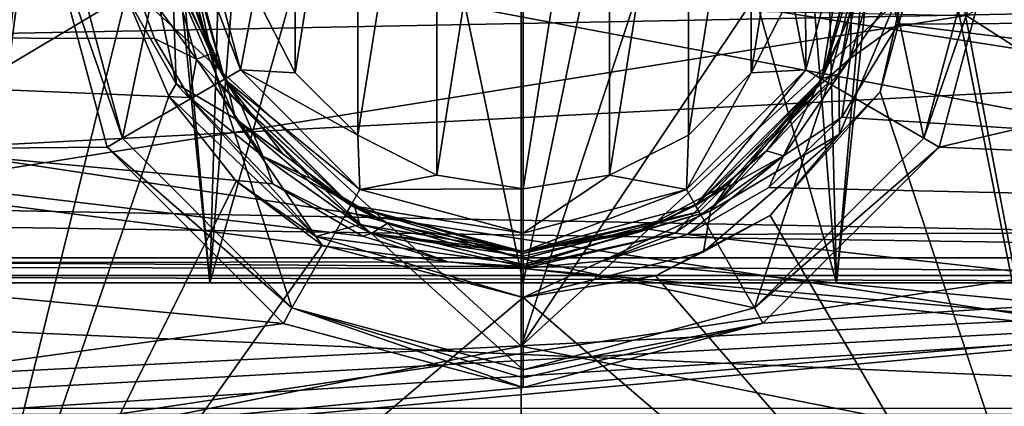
# Model space of a CAD drawing. Extents: x -252 to 252, y -10 to 987.
# Tile 284 of 656: x -2.01 to 1.92, y 94.51 to 96.05. Entities that reach past the tile are written whole.
import ezdxf

# ---------------------------------------------------------------- set-up
doc = ezdxf.new("R2010")
doc.units = 0
doc.header["$LTSCALE"] = 65.185185
for name, color, linetype in [('209', 7, 'CONTINUOUS'), ('225', 7, 'CONTINUOUS'), ('226', 7, 'CONTINUOUS'), ('228', 7, 'CONTINUOUS'), ('2651', 7, 'CONTINUOUS'), ('275', 7, 'CONTINUOUS'), ('276', 7, 'CONTINUOUS'), ('3530', 7, 'CONTINUOUS'), ('3533', 7, 'CONTINUOUS'), ('3534', 7, 'CONTINUOUS'), ('3627', 7, 'CONTINUOUS'), ('3632', 7, 'CONTINUOUS'), ('3643', 7, 'CONTINUOUS'), ('3644', 7, 'CONTINUOUS'), ('3651', 7, 'CONTINUOUS'), ('3652', 7, 'CONTINUOUS'), ('3657', 7, 'CONTINUOUS'), ('3658', 7, 'CONTINUOUS'), ('3661', 7, 'CONTINUOUS'), ('3662', 7, 'CONTINUOUS'), ('3663', 7, 'CONTINUOUS'), ('3664', 7, 'CONTINUOUS'), ('3914', 7, 'CONTINUOUS'), ('395', 7, 'CONTINUOUS'), ('58', 7, 'CONTINUOUS'), ('61', 7, 'CONTINUOUS'), ('65', 7, 'CONTINUOUS'), ('66', 7, 'CONTINUOUS'), ('67', 7, 'CONTINUOUS'), ('70', 7, 'CONTINUOUS'), ('71', 7, 'CONTINUOUS'), ('74', 7, 'CONTINUOUS'), ('75', 7, 'CONTINUOUS')]:
    doc.layers.add(name, color=color, linetype=linetype)

msp = doc.modelspace()

# ---------------------------------------------------------------- linework, layer by layer
at = {"layer": '209', "color": 7, "linetype": 'CONTINUOUS'}
for points in [[(5.454, 97.2144, -58), (7.4209, 95.0842, -58), (-5.5736, 97.1096, -58), (5.454, 97.2144, -58)], [(5.1, 95.1, -58), (-5.1, 95.1, -58), (-5.5736, 97.1096, -58), (5.1, 95.1, -58)], [(7.4209, 95.0842, -58), (5.1, 95.1, -58), (-5.5736, 97.1096, -58), (7.4209, 95.0842, -58)]]:
    msp.add_3dface(points, dxfattribs=at)
at = {"layer": '225', "color": 7, "linetype": 'CONTINUOUS'}
for points in [[(0, 99.4, -51), (1.2495, 95, -50.6653), (1.1424, 99.3023, -50.7237), (0, 99.4, -51)], [(0, 95, -51), (1.2495, 95, -50.6653), (0, 99.4, -51), (0, 95, -51)], [(0.9012, 99.3395, -46.1681), (0, 95, -46), (0, 99.4, -46), (0.9012, 99.3395, -46.1681)], [(1.2495, 95, -46.3347), (0, 95, -46), (0.9012, 99.3395, -46.1681), (1.2495, 95, -46.3347)], [(1.6113, 99.2051, -46.5885), (1.2495, 95, -46.3347), (0.9012, 99.3395, -46.1681), (1.6113, 99.2051, -46.5885)], [(1.1424, 99.3023, -50.7237), (1.2495, 95, -50.6653), (1.6837, 99.1874, -50.348), (1.1424, 99.3023, -50.7237)], [(2.1647, 95, -47.2497), (1.2495, 95, -46.3347), (1.6113, 99.2051, -46.5885), (2.1647, 95, -47.2497)], [(2.2672, 99.012, -47.4466), (2.1647, 95, -47.2497), (1.6113, 99.2051, -46.5885), (2.2672, 99.012, -47.4466)], [(1.2495, 95, -50.6653), (2.1647, 95, -49.7503), (1.6837, 99.1874, -50.348), (1.2495, 95, -50.6653)], [(1.6837, 99.1874, -50.348), (2.1647, 95, -49.7503), (2.101, 99.0676, -49.8549), (1.6837, 99.1874, -50.348)]]:
    msp.add_3dface(points, dxfattribs=at)
at = {"layer": '226', "color": 7, "linetype": 'CONTINUOUS'}
for points in [[(0, 99.4, -46), (-1.2495, 95, -46.3347), (-1.1255, 99.3051, -46.2677), (0, 99.4, -46)], [(0, 99.4, -46), (0, 95, -46), (-1.2495, 95, -46.3347), (0, 99.4, -46)], [(0, 95, -51), (0, 99.4, -51), (-0.9107, 99.3382, -50.8282), (0, 95, -51)], [(-1.6212, 99.2026, -50.4031), (-1.2495, 95, -50.6653), (-0.9107, 99.3382, -50.8282), (-1.6212, 99.2026, -50.4031)], [(-1.2495, 95, -50.6653), (0, 95, -51), (-0.9107, 99.3382, -50.8282), (-1.2495, 95, -50.6653)], [(-1.1255, 99.3051, -46.2677), (-1.2495, 95, -46.3347), (-1.6695, 99.1909, -46.6392), (-1.1255, 99.3051, -46.2677)], [(-2.2748, 99.0094, -49.537), (-2.1647, 95, -49.7503), (-1.6212, 99.2026, -50.4031), (-2.2748, 99.0094, -49.537)], [(-2.1647, 95, -49.7503), (-1.2495, 95, -50.6653), (-1.6212, 99.2026, -50.4031), (-2.1647, 95, -49.7503)], [(-1.2495, 95, -46.3347), (-2.1647, 95, -47.2497), (-1.6695, 99.1909, -46.6392), (-1.2495, 95, -46.3347)], [(-1.6695, 99.1909, -46.6392), (-2.1647, 95, -47.2497), (-2.0909, 99.0708, -47.1296), (-1.6695, 99.1909, -46.6392)]]:
    msp.add_3dface(points, dxfattribs=at)
at = {"layer": '228', "color": 7, "linetype": 'CONTINUOUS'}
for points in [[(5.5038, 96.9462, -9.0736), (-6.1461, 96.3168, -8.5608), (6.4409, 95.9944, -8.2858), (5.5038, 96.9462, -9.0736)], [(-6.1461, 96.3168, -8.5608), (-7.0187, 95.2938, -7.6576), (6.4409, 95.9944, -8.2858), (-6.1461, 96.3168, -8.5608)], [(6.4409, 95.9944, -8.2858), (-7.0187, 95.2938, -7.6576), (7.1758, 95.0861, -7.4629), (6.4409, 95.9944, -8.2858)], [(-7.0187, 95.2938, -7.6576), (-7.7436, 94.2653, -6.6518), (7.1758, 95.0861, -7.4629), (-7.0187, 95.2938, -7.6576)], [(7.1758, 95.0861, -7.4629), (-7.7436, 94.2653, -6.6518), (-5.7084, 94.2653, -6.6518), (7.1758, 95.0861, -7.4629)], [(5.7084, 94.2653, -6.6518), (7.1758, 95.0861, -7.4629), (-5.7084, 94.2653, -6.6518), (5.7084, 94.2653, -6.6518)]]:
    msp.add_3dface(points, dxfattribs=at)
at = {"layer": '2651', "color": 7, "linetype": 'CONTINUOUS'}
for points in [[(-5.0627, 95.9379, -64.5), (4.8351, 96.1292, -64.5), (-2.8964, 97.3508, -64.5), (-5.0627, 95.9379, -64.5)], [(6.7303, 94.1594, -64.5), (4.8351, 96.1292, -64.5), (-5.0627, 95.9379, -64.5), (6.7303, 94.1594, -64.5)], [(-6.9199, 93.9082, -64.5), (6.7303, 94.1594, -64.5), (-5.0627, 95.9379, -64.5), (-6.9199, 93.9082, -64.5)]]:
    msp.add_3dface(points, dxfattribs=at)
at = {"layer": '275', "color": 7, "linetype": 'CONTINUOUS'}
for points in [[(5, 94.5, -43), (-5, 94.5, -43), (5, 95, -43), (5, 94.5, -43)], [(-5, 94.5, -43), (-5, 95, -43), (5, 95, -43), (-5, 94.5, -43)]]:
    msp.add_3dface(points, dxfattribs=at)
at = {"layer": '276', "color": 7, "linetype": 'CONTINUOUS'}
for points in [[(5, 95, -43), (-5, 95, -43), (-1.2495, 95, -46.3347), (5, 95, -43)], [(-5, 95, -43), (-2.1647, 95, -47.2497), (-1.2495, 95, -46.3347), (-5, 95, -43)], [(-5, 95, -57.9), (5, 95, -57.9), (2.1647, 95, -49.7503), (-5, 95, -57.9)], [(-5, 95, -57.9), (2.1647, 95, -49.7503), (1.2495, 95, -50.6653), (-5, 95, -57.9)], [(-5, 95, -57.9), (1.2495, 95, -50.6653), (0, 95, -51), (-5, 95, -57.9)], [(-5, 95, -57.9), (0, 95, -51), (-1.2495, 95, -50.6653), (-5, 95, -57.9)], [(-5, 95, -57.9), (-1.2495, 95, -50.6653), (-2.1647, 95, -49.7503), (-5, 95, -57.9)], [(0, 95, -46), (5, 95, -43), (-1.2495, 95, -46.3347), (0, 95, -46)], [(5, 95, -43), (0, 95, -46), (1.2495, 95, -46.3347), (5, 95, -43)], [(5, 95, -43), (1.2495, 95, -46.3347), (2.1647, 95, -47.2497), (5, 95, -43)]]:
    msp.add_3dface(points, dxfattribs=at)
at = {"layer": '3530', "color": 7, "linetype": 'CONTINUOUS'}
for points in [[(-2.9947, 95.3064, -68.3), (-1.6058, 96.1359, -68.3), (1.7665, 96.0667, -68.3), (-2.9947, 95.3064, -68.3)], [(3.1364, 95.1911, -68.3), (-2.9947, 95.3064, -68.3), (1.7665, 96.0667, -68.3), (3.1364, 95.1911, -68.3)], [(-4.2299, 94.0848, -68.3), (-2.9947, 95.3064, -68.3), (3.1364, 95.1911, -68.3), (-4.2299, 94.0848, -68.3)], [(4.3603, 93.9247, -68.3), (-4.2299, 94.0848, -68.3), (3.1364, 95.1911, -68.3), (4.3603, 93.9247, -68.3)]]:
    msp.add_3dface(points, dxfattribs=at)
at = {"layer": '3533', "color": 7, "linetype": 'CONTINUOUS'}
msp.add_3dface([(3.1364, 95.1911, -68.3), (1.7665, 96.0667, -68.3), (4.2641, 97.4163, -68.4), (3.1364, 95.1911, -68.3)], dxfattribs=at)
at = {"layer": '3534', "color": 7, "linetype": 'CONTINUOUS'}
msp.add_3dface([(-1.6058, 96.1359, -68.3), (-2.9947, 95.3064, -68.3), (-4.0635, 97.5602, -68.4), (-1.6058, 96.1359, -68.3)], dxfattribs=at)
at = {"layer": '3627', "color": 7, "linetype": 'CONTINUOUS'}
for points in [[(-6.5643, 96.9024, 13.5), (-7.8613, 95.4888, 13.5), (-1.9164, 96.4996, 13.5), (-6.5643, 96.9024, 13.5)], [(8.0222, 95.2845, 13.5), (6.7422, 96.7307, 13.5), (1.6593, 95.5413, 13.5), (8.0222, 95.2845, 13.5)], [(1.6593, 95.5413, 13.5), (6.7422, 96.7307, 13.5), (1.9164, 96.5004, 13.5), (1.6593, 95.5413, 13.5)], [(-1.9164, 96.4996, 13.5), (-7.8613, 95.4888, 13.5), (-1.6589, 95.5407, 13.5), (-1.9164, 96.4996, 13.5)], [(-1.6589, 95.5407, 13.5), (-7.8613, 95.4888, 13.5), (-0.9556, 94.8389, 13.5), (-1.6589, 95.5407, 13.5)], [(0.9562, 94.8393, 13.5), (8.0222, 95.2845, 13.5), (1.6593, 95.5413, 13.5), (0.9562, 94.8393, 13.5)], [(-7.8613, 95.4888, 13.5), (-9.0882, 93.7289, 13.5), (-0.9556, 94.8389, 13.5), (-7.8613, 95.4888, 13.5)], [(8.0222, 95.2845, 13.5), (-9.0882, 93.7289, 13.5), (9.1625, 93.6053, 13.5), (8.0222, 95.2845, 13.5)], [(-9.0882, 93.7289, 13.5), (8.0222, 95.2845, 13.5), (0, 94.5836, 13.5), (-9.0882, 93.7289, 13.5)], [(0, 94.5836, 13.5), (8.0222, 95.2845, 13.5), (0.9562, 94.8393, 13.5), (0, 94.5836, 13.5)], [(-0.9556, 94.8389, 13.5), (-9.0882, 93.7289, 13.5), (0, 94.5836, 13.5), (-0.9556, 94.8389, 13.5)]]:
    msp.add_3dface(points, dxfattribs=at)
at = {"layer": '3632', "color": 7, "linetype": 'CONTINUOUS'}
for points in [[(-7.398, 95.9902, 8.1716), (-6.6128, 96.8133, 8.8577), (-1.5742, 96.2591, 8.4068), (-7.398, 95.9902, 8.1716)], [(-1.4699, 95.9743, 8.1573), (-7.398, 95.9902, 8.1716), (-1.5742, 96.2591, 8.4068), (-1.4699, 95.9743, 8.1573)], [(1.5744, 96.2604, 8.4079), (7.3276, 96.0704, 8.243), (1.4954, 96.0321, 8.2089), (1.5744, 96.2604, 8.4079)], [(7.3276, 96.0704, 8.243), (8.0262, 95.2243, 7.4348), (1.4954, 96.0321, 8.2089), (7.3276, 96.0704, 8.243)], [(1.4954, 96.0321, 8.2089), (8.0262, 95.2243, 7.4348), (1.2713, 95.6605, 7.8671), (1.4954, 96.0321, 8.2089)], [(-8.1406, 95.0717, 7.2749), (-7.398, 95.9902, 8.1716), (-0.3001, 95.0849, 7.2888), (-8.1406, 95.0717, 7.2749)], [(-0.6411, 95.187, 7.3962), (-7.398, 95.9902, 8.1716), (-0.9985, 95.3947, 7.6079), (-0.6411, 95.187, 7.3962)], [(-0.9985, 95.3947, 7.6079), (-7.398, 95.9902, 8.1716), (-1.3312, 95.7391, 7.9414), (-0.9985, 95.3947, 7.6079)], [(-1.3312, 95.7391, 7.9414), (-7.398, 95.9902, 8.1716), (-1.4699, 95.9743, 8.1573), (-1.3312, 95.7391, 7.9414)], [(-0.3001, 95.0849, 7.2888), (-7.398, 95.9902, 8.1716), (-0.6411, 95.187, 7.3962), (-0.3001, 95.0849, 7.2888)], [(1.2713, 95.6605, 7.8671), (8.0262, 95.2243, 7.4348), (0.9801, 95.3809, 7.5941), (1.2713, 95.6605, 7.8671)], [(0.9801, 95.3809, 7.5941), (8.0262, 95.2243, 7.4348), (0.6545, 95.193, 7.4023), (0.9801, 95.3809, 7.5941)], [(8.0262, 95.2243, 7.4348), (8.687, 94.2907, 6.3751), (0.6545, 95.193, 7.4023), (8.0262, 95.2243, 7.4348)], [(0.6545, 95.193, 7.4023), (8.687, 94.2907, 6.3751), (0.3205, 95.0889, 7.2931), (0.6545, 95.193, 7.4023)], [(0, 95.0574, 7.2596), (-8.1406, 95.0717, 7.2749), (-0.3001, 95.0849, 7.2888), (0, 95.0574, 7.2596)], [(-5.4521, 94.4757, 6.6016), (-8.1406, 95.0717, 7.2749), (5.4521, 94.4757, 6.6016), (-5.4521, 94.4757, 6.6016)], [(5.4521, 94.4757, 6.6016), (-8.1406, 95.0717, 7.2749), (0, 95.0574, 7.2596), (5.4521, 94.4757, 6.6016)], [(8.687, 94.2907, 6.3751), (0, 95.0574, 7.2596), (0.3205, 95.0889, 7.2931), (8.687, 94.2907, 6.3751)], [(8.687, 94.2907, 6.3751), (5.4521, 94.4757, 6.6016), (0, 95.0574, 7.2596), (8.687, 94.2907, 6.3751)]]:
    msp.add_3dface(points, dxfattribs=at)
at = {"layer": '3643', "color": 7, "linetype": 'CONTINUOUS'}
for points in [[(-1.1908, 95.8125, 12.9586), (-1.3743, 96.4555, 8.8875), (-1.375, 96.5, 12.9586), (-1.1908, 95.8125, 12.9586)], [(-1.3321, 96.1591, 8.5972), (-1.3743, 96.4555, 8.8875), (-1.1908, 95.8125, 12.9586), (-1.3321, 96.1591, 8.5972)], [(-1.2438, 95.9138, 8.3432), (-1.3321, 96.1591, 8.5972), (-1.1908, 95.8125, 12.9586), (-1.2438, 95.9138, 8.3432)], [(-1.1264, 95.7114, 8.1237), (-1.2438, 95.9138, 8.3432), (-1.1908, 95.8125, 12.9586), (-1.1264, 95.7114, 8.1237)], [(-0.6875, 95.3092, 12.9586), (-1.1264, 95.7114, 8.1237), (-1.1908, 95.8125, 12.9586), (-0.6875, 95.3092, 12.9586)], [(-0.8449, 95.4152, 7.7847), (-1.1264, 95.7114, 8.1237), (-0.6875, 95.3092, 12.9586), (-0.8449, 95.4152, 7.7847)], [(-0.5425, 95.2365, 7.5694), (-0.8449, 95.4152, 7.7847), (-0.6875, 95.3092, 12.9586), (-0.5425, 95.2365, 7.5694)], [(0, 95.125, 12.9586), (-0.5425, 95.2365, 7.5694), (-0.6875, 95.3092, 12.9586), (0, 95.125, 12.9586)], [(-0.254, 95.1487, 7.4603), (-0.5425, 95.2365, 7.5694), (0, 95.125, 12.9586), (-0.254, 95.1487, 7.4603)], [(0, 95.125, 7.4306), (-0.254, 95.1487, 7.4603), (0, 95.125, 12.9586), (0, 95.125, 7.4306)]]:
    msp.add_3dface(points, dxfattribs=at)
at = {"layer": '3644', "color": 7, "linetype": 'CONTINUOUS'}
for points in [[(1.375, 96.5, 12.9586), (1.3098, 96.0817, 8.5184), (1.1908, 95.8125, 12.9586), (1.375, 96.5, 12.9586)], [(1.3098, 96.0817, 8.5184), (1.1691, 95.7762, 8.195), (1.1908, 95.8125, 12.9586), (1.3098, 96.0817, 8.5184)], [(1.1908, 95.8125, 12.9586), (0.7399, 95.341, 7.6964), (0.6875, 95.3092, 12.9586), (1.1908, 95.8125, 12.9586)], [(0.971, 95.5265, 7.9146), (0.7399, 95.341, 7.6964), (1.1908, 95.8125, 12.9586), (0.971, 95.5265, 7.9146)], [(1.1691, 95.7762, 8.195), (0.971, 95.5265, 7.9146), (1.1908, 95.8125, 12.9586), (1.1691, 95.7762, 8.195)], [(0.4911, 95.2157, 7.5437), (0, 95.125, 7.4306), (0.6875, 95.3092, 12.9586), (0.4911, 95.2157, 7.5437)], [(0, 95.125, 7.4306), (0, 95.125, 12.9586), (0.6875, 95.3092, 12.9586), (0, 95.125, 7.4306)], [(0.7399, 95.341, 7.6964), (0.4911, 95.2157, 7.5437), (0.6875, 95.3092, 12.9586), (0.7399, 95.341, 7.6964)]]:
    msp.add_3dface(points, dxfattribs=at)
at = {"layer": '3651', "color": 7, "linetype": 'CONTINUOUS'}
for points in [[(1.4043, 96.5, 13.0293), (1.2161, 95.7978, 13.0293), (1.5984, 95.5772, 13.4707), (1.4043, 96.5, 13.0293)], [(1.8457, 96.5, 13.4707), (1.4043, 96.5, 13.0293), (1.5984, 95.5772, 13.4707), (1.8457, 96.5, 13.4707)], [(1.2161, 95.7978, 13.0293), (0.7021, 95.2838, 13.0293), (0.9229, 94.9016, 13.4707), (1.2161, 95.7978, 13.0293)], [(1.5984, 95.5772, 13.4707), (1.2161, 95.7978, 13.0293), (0.9229, 94.9016, 13.4707), (1.5984, 95.5772, 13.4707)], [(0.7021, 95.2838, 13.0293), (0, 95.0957, 13.0293), (0.9229, 94.9016, 13.4707), (0.7021, 95.2838, 13.0293)], [(0, 95.0957, 13.0293), (0, 94.6543, 13.4707), (0.9229, 94.9016, 13.4707), (0, 95.0957, 13.0293)]]:
    msp.add_3dface(points, dxfattribs=at)
at = {"layer": '3652', "color": 7, "linetype": 'CONTINUOUS'}
for points in [[(-1.5984, 95.5771, 13.4707), (-1.4043, 96.5, 13.0293), (-1.8457, 96.5, 13.4707), (-1.5984, 95.5771, 13.4707)], [(-1.2161, 95.7978, 13.0293), (-1.4043, 96.5, 13.0293), (-1.5984, 95.5771, 13.4707), (-1.2161, 95.7978, 13.0293)], [(-0.9228, 94.9016, 13.4707), (-1.2161, 95.7978, 13.0293), (-1.5984, 95.5771, 13.4707), (-0.9228, 94.9016, 13.4707)], [(-0.7021, 95.2838, 13.0293), (-1.2161, 95.7978, 13.0293), (-0.9228, 94.9016, 13.4707), (-0.7021, 95.2838, 13.0293)], [(0, 94.6543, 13.4707), (-0.7021, 95.2838, 13.0293), (-0.9228, 94.9016, 13.4707), (0, 94.6543, 13.4707)], [(0, 95.0957, 13.0293), (-0.7021, 95.2838, 13.0293), (0, 94.6543, 13.4707), (0, 95.0957, 13.0293)]]:
    msp.add_3dface(points, dxfattribs=at)
at = {"layer": '3657', "color": 7, "linetype": 'CONTINUOUS'}
for points in [[(-1.3033, 95.8925, 8.1304), (-1.5742, 96.2591, 8.4068), (-1.4265, 96.318, 8.5422), (-1.3033, 95.8925, 8.1304)], [(-1.3321, 96.1591, 8.5972), (-1.2438, 95.9138, 8.3432), (-1.4265, 96.318, 8.5422), (-1.3321, 96.1591, 8.5972)], [(-1.2438, 95.9138, 8.3432), (-1.3033, 95.8925, 8.1304), (-1.4265, 96.318, 8.5422), (-1.2438, 95.9138, 8.3432)], [(-1.4699, 95.9743, 8.1573), (-1.5742, 96.2591, 8.4068), (-1.3033, 95.8925, 8.1304), (-1.4699, 95.9743, 8.1573)], [(-1.3312, 95.7391, 7.9414), (-1.4699, 95.9743, 8.1573), (-1.3033, 95.8925, 8.1304), (-1.3312, 95.7391, 7.9414)], [(-1.0378, 95.5057, 7.7362), (-1.3312, 95.7391, 7.9414), (-1.3033, 95.8925, 8.1304), (-1.0378, 95.5057, 7.7362)], [(-1.2438, 95.9138, 8.3432), (-1.1264, 95.7114, 8.1237), (-1.3033, 95.8925, 8.1304), (-1.2438, 95.9138, 8.3432)], [(-1.1264, 95.7114, 8.1237), (-1.0378, 95.5057, 7.7362), (-1.3033, 95.8925, 8.1304), (-1.1264, 95.7114, 8.1237)], [(-0.9985, 95.3947, 7.6079), (-1.3312, 95.7391, 7.9414), (-1.0378, 95.5057, 7.7362), (-0.9985, 95.3947, 7.6079)], [(-1.1264, 95.7114, 8.1237), (-0.8449, 95.4152, 7.7847), (-1.0378, 95.5057, 7.7362), (-1.1264, 95.7114, 8.1237)], [(-0.5425, 95.2365, 7.5694), (-0.6045, 95.1978, 7.4108), (-1.0378, 95.5057, 7.7362), (-0.5425, 95.2365, 7.5694)], [(-0.8449, 95.4152, 7.7847), (-0.5425, 95.2365, 7.5694), (-1.0378, 95.5057, 7.7362), (-0.8449, 95.4152, 7.7847)], [(-0.6045, 95.1978, 7.4108), (-0.9985, 95.3947, 7.6079), (-1.0378, 95.5057, 7.7362), (-0.6045, 95.1978, 7.4108)], [(-0.6411, 95.187, 7.3962), (-0.9985, 95.3947, 7.6079), (-0.6045, 95.1978, 7.4108), (-0.6411, 95.187, 7.3962)], [(-0.5425, 95.2365, 7.5694), (-0.254, 95.1487, 7.4603), (-0.6045, 95.1978, 7.4108), (-0.5425, 95.2365, 7.5694)], [(-0.3001, 95.0849, 7.2888), (-0.6411, 95.187, 7.3962), (-0.6045, 95.1978, 7.4108), (-0.3001, 95.0849, 7.2888)], [(0, 95.125, 7.4306), (0, 95.1075, 7.3386), (-0.6045, 95.1978, 7.4108), (0, 95.125, 7.4306)], [(-0.254, 95.1487, 7.4603), (0, 95.125, 7.4306), (-0.6045, 95.1978, 7.4108), (-0.254, 95.1487, 7.4603)], [(0, 95.1075, 7.3386), (0, 95.0656, 7.2688), (-0.6045, 95.1978, 7.4108), (0, 95.1075, 7.3386)], [(0, 95.0656, 7.2688), (-0.3001, 95.0849, 7.2888), (-0.6045, 95.1978, 7.4108), (0, 95.0656, 7.2688)], [(0, 95.0574, 7.2596), (-0.3001, 95.0849, 7.2888), (0, 95.0656, 7.2688), (0, 95.0574, 7.2596)]]:
    msp.add_3dface(points, dxfattribs=at)
at = {"layer": '3658', "color": 7, "linetype": 'CONTINUOUS'}
for points in [[(1.3098, 96.0817, 8.5184), (1.4268, 96.3201, 8.5442), (1.3041, 95.8943, 8.1321), (1.3098, 96.0817, 8.5184)], [(1.4268, 96.3201, 8.5442), (1.4954, 96.0321, 8.2089), (1.3041, 95.8943, 8.1321), (1.4268, 96.3201, 8.5442)], [(1.5744, 96.2604, 8.4079), (1.4954, 96.0321, 8.2089), (1.4268, 96.3201, 8.5442), (1.5744, 96.2604, 8.4079)], [(1.1691, 95.7762, 8.195), (1.3098, 96.0817, 8.5184), (1.3041, 95.8943, 8.1321), (1.1691, 95.7762, 8.195)], [(1.4954, 96.0321, 8.2089), (1.2713, 95.6605, 7.8671), (1.3041, 95.8943, 8.1321), (1.4954, 96.0321, 8.2089)], [(1.1691, 95.7762, 8.195), (1.3041, 95.8943, 8.1321), (1.0389, 95.5069, 7.7374), (1.1691, 95.7762, 8.195)], [(1.3041, 95.8943, 8.1321), (1.2713, 95.6605, 7.8671), (1.0389, 95.5069, 7.7374), (1.3041, 95.8943, 8.1321)], [(0.971, 95.5265, 7.9146), (1.1691, 95.7762, 8.195), (1.0389, 95.5069, 7.7374), (0.971, 95.5265, 7.9146)], [(1.2713, 95.6605, 7.8671), (0.9801, 95.3809, 7.5941), (1.0389, 95.5069, 7.7374), (1.2713, 95.6605, 7.8671)], [(0.7399, 95.341, 7.6964), (1.0389, 95.5069, 7.7374), (0.6055, 95.1983, 7.4113), (0.7399, 95.341, 7.6964)], [(1.0389, 95.5069, 7.7374), (0.6545, 95.193, 7.4023), (0.6055, 95.1983, 7.4113), (1.0389, 95.5069, 7.7374)], [(0.9801, 95.3809, 7.5941), (0.6545, 95.193, 7.4023), (1.0389, 95.5069, 7.7374), (0.9801, 95.3809, 7.5941)], [(0.7399, 95.341, 7.6964), (0.971, 95.5265, 7.9146), (1.0389, 95.5069, 7.7374), (0.7399, 95.341, 7.6964)], [(0.4911, 95.2157, 7.5437), (0.7399, 95.341, 7.6964), (0.6055, 95.1983, 7.4113), (0.4911, 95.2157, 7.5437)], [(0.4911, 95.2157, 7.5437), (0, 95.0656, 7.2688), (0, 95.1075, 7.3386), (0.4911, 95.2157, 7.5437)], [(0.4911, 95.2157, 7.5437), (0.6055, 95.1983, 7.4113), (0, 95.0656, 7.2688), (0.4911, 95.2157, 7.5437)], [(0, 95.125, 7.4306), (0.4911, 95.2157, 7.5437), (0, 95.1075, 7.3386), (0, 95.125, 7.4306)], [(0.6055, 95.1983, 7.4113), (0, 95.0574, 7.2596), (0, 95.0656, 7.2688), (0.6055, 95.1983, 7.4113)], [(0.3205, 95.0889, 7.2931), (0, 95.0574, 7.2596), (0.6055, 95.1983, 7.4113), (0.3205, 95.0889, 7.2931)], [(0.6545, 95.193, 7.4023), (0.3205, 95.0889, 7.2931), (0.6055, 95.1983, 7.4113), (0.6545, 95.193, 7.4023)]]:
    msp.add_3dface(points, dxfattribs=at)
at = {"layer": '3661', "color": 7, "linetype": 'CONTINUOUS'}
for points in [[(-1.375, 96.5, 12.9586), (-1.4043, 96.5, 13.0293), (-1.2161, 95.7978, 13.0293), (-1.375, 96.5, 12.9586)], [(-1.1908, 95.8125, 12.9586), (-1.375, 96.5, 12.9586), (-1.2161, 95.7978, 13.0293), (-1.1908, 95.8125, 12.9586)], [(-0.6875, 95.3092, 12.9586), (-1.1908, 95.8125, 12.9586), (-1.2161, 95.7978, 13.0293), (-0.6875, 95.3092, 12.9586)], [(-0.6875, 95.3092, 12.9586), (-1.2161, 95.7978, 13.0293), (-0.7021, 95.2838, 13.0293), (-0.6875, 95.3092, 12.9586)], [(-0.6875, 95.3092, 12.9586), (-0.7021, 95.2838, 13.0293), (0, 95.0957, 13.0293), (-0.6875, 95.3092, 12.9586)], [(0, 95.125, 12.9586), (-0.6875, 95.3092, 12.9586), (0, 95.1174, 12.9968), (0, 95.125, 12.9586)], [(-0.6875, 95.3092, 12.9586), (0, 95.0957, 13.0293), (0, 95.1174, 12.9968), (-0.6875, 95.3092, 12.9586)]]:
    msp.add_3dface(points, dxfattribs=at)
at = {"layer": '3662', "color": 7, "linetype": 'CONTINUOUS'}
for points in [[(1.375, 96.5, 12.9586), (1.1908, 95.8125, 12.9586), (1.4043, 96.5, 13.0293), (1.375, 96.5, 12.9586)], [(1.1908, 95.8125, 12.9586), (1.2161, 95.7978, 13.0293), (1.4043, 96.5, 13.0293), (1.1908, 95.8125, 12.9586)], [(1.1908, 95.8125, 12.9586), (0.6875, 95.3092, 12.9586), (1.2161, 95.7978, 13.0293), (1.1908, 95.8125, 12.9586)], [(0.6875, 95.3092, 12.9586), (0.7021, 95.2838, 13.0293), (1.2161, 95.7978, 13.0293), (0.6875, 95.3092, 12.9586)], [(0.6875, 95.3092, 12.9586), (0, 95.125, 12.9586), (0.7021, 95.2838, 13.0293), (0.6875, 95.3092, 12.9586)], [(0.7021, 95.2838, 13.0293), (0, 95.125, 12.9586), (0, 95.1174, 12.9968), (0.7021, 95.2838, 13.0293)], [(0, 95.0957, 13.0293), (0.7021, 95.2838, 13.0293), (0, 95.1174, 12.9968), (0, 95.0957, 13.0293)]]:
    msp.add_3dface(points, dxfattribs=at)
at = {"layer": '3663', "color": 7, "linetype": 'CONTINUOUS'}
for points in [[(-1.9164, 96.4996, 13.5), (-1.5984, 95.5771, 13.4707), (-1.8457, 96.5, 13.4707), (-1.9164, 96.4996, 13.5)], [(-1.9164, 96.4996, 13.5), (-1.6589, 95.5407, 13.5), (-1.5984, 95.5771, 13.4707), (-1.9164, 96.4996, 13.5)], [(-1.6589, 95.5407, 13.5), (-0.9228, 94.9016, 13.4707), (-1.5984, 95.5771, 13.4707), (-1.6589, 95.5407, 13.5)], [(-1.6589, 95.5407, 13.5), (-0.9556, 94.8389, 13.5), (-0.9228, 94.9016, 13.4707), (-1.6589, 95.5407, 13.5)], [(-0.9556, 94.8389, 13.5), (0, 94.5836, 13.5), (-0.9228, 94.9016, 13.4707), (-0.9556, 94.8389, 13.5)], [(-0.9228, 94.9016, 13.4707), (0, 94.5836, 13.5), (0, 94.6218, 13.4924), (-0.9228, 94.9016, 13.4707)], [(0, 94.6543, 13.4707), (-0.9228, 94.9016, 13.4707), (0, 94.6218, 13.4924), (0, 94.6543, 13.4707)]]:
    msp.add_3dface(points, dxfattribs=at)
at = {"layer": '3664', "color": 7, "linetype": 'CONTINUOUS'}
for points in [[(1.6593, 95.5413, 13.5), (1.9164, 96.5004, 13.5), (1.5984, 95.5772, 13.4707), (1.6593, 95.5413, 13.5)], [(1.9164, 96.5004, 13.5), (1.8457, 96.5, 13.4707), (1.5984, 95.5772, 13.4707), (1.9164, 96.5004, 13.5)], [(1.6593, 95.5413, 13.5), (1.5984, 95.5772, 13.4707), (0.9229, 94.9016, 13.4707), (1.6593, 95.5413, 13.5)], [(0.9562, 94.8393, 13.5), (1.6593, 95.5413, 13.5), (0.9229, 94.9016, 13.4707), (0.9562, 94.8393, 13.5)], [(0, 94.6543, 13.4707), (0.9562, 94.8393, 13.5), (0.9229, 94.9016, 13.4707), (0, 94.6543, 13.4707)], [(0, 94.5836, 13.5), (0.9562, 94.8393, 13.5), (0, 94.6218, 13.4924), (0, 94.5836, 13.5)], [(0.9562, 94.8393, 13.5), (0, 94.6543, 13.4707), (0, 94.6218, 13.4924), (0.9562, 94.8393, 13.5)]]:
    msp.add_3dface(points, dxfattribs=at)
at = {"layer": '3914', "color": 7, "linetype": 'CONTINUOUS'}
for points in [[(90.2, 97.0344, -8.8992), (90.2, 93.0384, -3.3992), (-9.9, 97.0344, -8.8992), (90.2, 97.0344, -8.8992)], [(-9.9, 97.0344, -8.8992), (90.2, 93.0384, -3.3992), (-9.9, 93.0384, -3.3992), (-9.9, 97.0344, -8.8992)], [(90.2, 93.0384, 3.3992), (90.2, 97.0344, 8.8992), (-9.9, 93.0384, 3.3992), (90.2, 93.0384, 3.3992)], [(-9.9, 93.0384, 3.3992), (90.2, 97.0344, 8.8992), (-9.9, 97.0344, 8.8992), (-9.9, 93.0384, 3.3992)]]:
    msp.add_3dface(points, dxfattribs=at)
at = {"layer": '395', "color": 7, "linetype": 'CONTINUOUS'}
for points in [[(-5.1, 95.1, -58), (5.0293, 95.0293, -57.9707), (-5.0293, 95.0293, -57.9707), (-5.1, 95.1, -58)], [(-5.1, 95.1, -58), (5.1, 95.1, -58), (5.0293, 95.0293, -57.9707), (-5.1, 95.1, -58)], [(5.0293, 95.0293, -57.9707), (5, 95, -57.9), (-5.0293, 95.0293, -57.9707), (5.0293, 95.0293, -57.9707)], [(5, 95, -57.9), (-5, 95, -57.9), (-5.0293, 95.0293, -57.9707), (5, 95, -57.9)]]:
    msp.add_3dface(points, dxfattribs=at)
at = {"layer": '58', "color": 7, "linetype": 'CONTINUOUS'}
for points in [[(-0.0084, 94.7485, 16.2363), (-0.0091, 99.8404, 14.5623), (-4.31, 98.6879, 14.5959), (-0.0084, 94.7485, 16.2363)], [(-0.0084, 94.7485, 16.2363), (1.6181, 99.6825, 14.5672), (-0.0091, 99.8404, 14.5623), (-0.0084, 94.7485, 16.2363)], [(3.0286, 99.2807, 14.5793), (1.6181, 99.6825, 14.5672), (-0.0084, 94.7485, 16.2363), (3.0286, 99.2807, 14.5793)], [(4.2947, 98.6965, 14.5956), (3.0286, 99.2807, 14.5793), (-0.0084, 94.7485, 16.2363), (4.2947, 98.6965, 14.5956)], [(-4.3079, 93.8904, 16.0751), (-0.0084, 94.7485, 16.2363), (-4.31, 98.6879, 14.5959), (-4.3079, 93.8904, 16.0751)], [(4.2912, 93.8992, 16.0759), (4.2947, 98.6965, 14.5956), (-0.0084, 94.7485, 16.2363), (4.2912, 93.8992, 16.0759)], [(-0.0084, 89.5089, 17.3627), (-0.0084, 94.7485, 16.2363), (-4.3079, 93.8904, 16.0751), (-0.0084, 89.5089, 17.3627)], [(-0.0084, 89.5089, 17.3627), (4.2912, 93.8992, 16.0759), (-0.0084, 94.7485, 16.2363), (-0.0084, 89.5089, 17.3627)]]:
    msp.add_3dface(points, dxfattribs=at)
at = {"layer": '61', "color": 7, "linetype": 'CONTINUOUS'}
for points in [[(2.3565, 98.4873, 13.8797), (2.3668, 92.9121, 15.5503), (1.5872, 96.9943, 14.4648), (2.3565, 98.4873, 13.8797)], [(-2.3802, 92.9321, 15.5441), (-2.3818, 98.4797, 13.8797), (-1.5835, 96.144, 14.7362), (-2.3802, 92.9321, 15.5441)], [(1.5872, 96.9943, 14.4648), (2.3668, 92.9121, 15.5503), (1.6419, 96.5607, 14.6013), (1.5872, 96.9943, 14.4648)], [(1.6419, 96.5607, 14.6013), (2.3668, 92.9121, 15.5503), (1.424, 95.7618, 14.8631), (1.6419, 96.5607, 14.6013)], [(-1.4133, 95.7445, 14.869), (-2.3802, 92.9321, 15.5441), (-1.5835, 96.144, 14.7362), (-1.4133, 95.7445, 14.869)], [(-1.1451, 95.4054, 14.9842), (-2.3802, 92.9321, 15.5441), (-1.4133, 95.7445, 14.869), (-1.1451, 95.4054, 14.9842)], [(1.424, 95.7618, 14.8631), (2.3668, 92.9121, 15.5503), (0.9856, 95.2693, 15.0311), (1.424, 95.7618, 14.8631)], [(-0.8021, 95.1509, 15.0723), (-2.3802, 92.9321, 15.5441), (-1.1451, 95.4054, 14.9842), (-0.8021, 95.1509, 15.0723)], [(0.9856, 95.2693, 15.0311), (2.3668, 92.9121, 15.5503), (0.5272, 95.0289, 15.1149), (0.9856, 95.2693, 15.0311)], [(0, 94.9427, 15.1453), (-2.3802, 92.9321, 15.5441), (-0.8021, 95.1509, 15.0723), (0, 94.9427, 15.1453)], [(0.5272, 95.0289, 15.1149), (2.3668, 92.9121, 15.5503), (0, 94.9427, 15.1453), (0.5272, 95.0289, 15.1149)], [(2.3668, 92.9121, 15.5503), (-2.3802, 92.9321, 15.5441), (0, 94.9427, 15.1453), (2.3668, 92.9121, 15.5503)]]:
    msp.add_3dface(points, dxfattribs=at)
at = {"layer": '65', "color": 7, "linetype": 'CONTINUOUS'}
for points in [[(-0.3448, 97.5707, 9.5), (0, 97.625, 9.5), (-0.3448, 95.4293, 9.5), (-0.3448, 97.5707, 9.5)], [(-0.3448, 95.4293, 9.5), (0, 97.625, 9.5), (0, 95.375, 9.5), (-0.3448, 95.4293, 9.5)], [(0, 95.375, 9.5), (0, 97.625, 9.5), (0.3448, 97.5707, 9.5), (0, 95.375, 9.5)], [(-0.6597, 97.4111, 9.5), (-0.3448, 97.5707, 9.5), (-0.6597, 95.5889, 9.5), (-0.6597, 97.4111, 9.5)], [(-0.6597, 95.5889, 9.5), (-0.3448, 97.5707, 9.5), (-0.3448, 95.4293, 9.5), (-0.6597, 95.5889, 9.5)], [(0.3448, 95.4293, 9.5), (0, 95.375, 9.5), (0.3448, 97.5707, 9.5), (0.3448, 95.4293, 9.5)], [(0.6597, 97.4111, 9.5), (0.3448, 95.4293, 9.5), (0.3448, 97.5707, 9.5), (0.6597, 97.4111, 9.5)], [(-0.9094, 97.162, 9.5), (-0.6597, 97.4111, 9.5), (-0.9094, 95.838, 9.5), (-0.9094, 97.162, 9.5)], [(-0.9094, 95.838, 9.5), (-0.6597, 97.4111, 9.5), (-0.6597, 95.5889, 9.5), (-0.9094, 95.838, 9.5)], [(0.6597, 95.5889, 9.5), (0.3448, 95.4293, 9.5), (0.6597, 97.4111, 9.5), (0.6597, 95.5889, 9.5)], [(0.9094, 97.162, 9.5), (0.6597, 95.5889, 9.5), (0.6597, 97.4111, 9.5), (0.9094, 97.162, 9.5)], [(-1.0698, 96.1521, 9.5), (-0.9094, 97.162, 9.5), (-0.9094, 95.838, 9.5), (-1.0698, 96.1521, 9.5)], [(0.9094, 95.838, 9.5), (0.6597, 95.5889, 9.5), (0.9094, 97.162, 9.5), (0.9094, 95.838, 9.5)], [(1.0698, 96.8479, 9.5), (0.9094, 95.838, 9.5), (0.9094, 97.162, 9.5), (1.0698, 96.8479, 9.5)], [(1.0698, 96.1521, 9.5), (0.9094, 95.838, 9.5), (1.0698, 96.8479, 9.5), (1.0698, 96.1521, 9.5)]]:
    msp.add_3dface(points, dxfattribs=at)
at = {"layer": '66', "color": 7, "linetype": 'CONTINUOUS'}
for points in [[(1.1908, 95.8125, 9.75), (1.375, 96.5, 9.75), (1.192, 95.8146, 14.6241), (1.1908, 95.8125, 9.75)], [(1.192, 95.8146, 14.6241), (1.375, 96.5, 9.75), (1.3749, 96.4875, 14.3636), (1.192, 95.8146, 14.6241)], [(0.8251, 95.4001, 14.7912), (1.1908, 95.8125, 9.75), (1.192, 95.8146, 14.6241), (0.8251, 95.4001, 14.7912)], [(0.6875, 95.3092, 9.75), (1.1908, 95.8125, 9.75), (0.8251, 95.4001, 14.7912), (0.6875, 95.3092, 9.75)], [(0.4415, 95.1978, 14.8745), (0.6875, 95.3092, 9.75), (0.8251, 95.4001, 14.7912), (0.4415, 95.1978, 14.8745)], [(0, 95.125, 14.9046), (0.6875, 95.3092, 9.75), (0.4415, 95.1978, 14.8745), (0, 95.125, 14.9046)], [(0, 95.125, 9.75), (0.6875, 95.3092, 9.75), (0, 95.125, 14.9046), (0, 95.125, 9.75)]]:
    msp.add_3dface(points, dxfattribs=at)
at = {"layer": '67', "color": 7, "linetype": 'CONTINUOUS'}
for points in [[(-1.375, 96.5, 9.75), (-1.1908, 95.8125, 9.75), (-1.375, 96.4975, 14.3597), (-1.375, 96.5, 9.75)], [(-1.375, 96.4975, 14.3597), (-1.1908, 95.8125, 9.75), (-1.326, 96.1361, 14.4979), (-1.375, 96.4975, 14.3597)], [(-1.326, 96.1361, 14.4979), (-1.1908, 95.8125, 9.75), (-1.1834, 95.7999, 14.6299), (-1.326, 96.1361, 14.4979)], [(-1.1908, 95.8125, 9.75), (-0.6875, 95.3092, 9.75), (-1.1834, 95.7999, 14.6299), (-1.1908, 95.8125, 9.75)], [(-1.1834, 95.7999, 14.6299), (-0.6875, 95.3092, 9.75), (-0.9589, 95.5146, 14.7445), (-1.1834, 95.7999, 14.6299)], [(-0.9589, 95.5146, 14.7445), (-0.6875, 95.3092, 9.75), (-0.6718, 95.3003, 14.8321), (-0.9589, 95.5146, 14.7445)], [(-0.6875, 95.3092, 9.75), (0, 95.125, 9.75), (-0.6718, 95.3003, 14.8321), (-0.6875, 95.3092, 9.75)], [(0, 95.125, 9.75), (0, 95.125, 14.9046), (-0.6718, 95.3003, 14.8321), (0, 95.125, 9.75)]]:
    msp.add_3dface(points, dxfattribs=at)
at = {"layer": '70', "color": 7, "linetype": 'CONTINUOUS'}
for points in [[(-1.3843, 95.7943, 14.8504), (-1.5835, 96.144, 14.7362), (-1.5526, 96.5681, 14.5883), (-1.3843, 95.7943, 14.8504)], [(-1.3843, 95.7943, 14.8504), (-1.5526, 96.5681, 14.5883), (-1.3991, 96.2307, 14.616), (-1.3843, 95.7943, 14.8504)], [(-1.1468, 95.6547, 14.8317), (-1.3843, 95.7943, 14.8504), (-1.3991, 96.2307, 14.616), (-1.1468, 95.6547, 14.8317)], [(-1.326, 96.1361, 14.4979), (-1.1834, 95.7999, 14.6299), (-1.3991, 96.2307, 14.616), (-1.326, 96.1361, 14.4979)], [(-1.1834, 95.7999, 14.6299), (-1.1468, 95.6547, 14.8317), (-1.3991, 96.2307, 14.616), (-1.1834, 95.7999, 14.6299)], [(-1.4133, 95.7445, 14.869), (-1.5835, 96.144, 14.7362), (-1.3843, 95.7943, 14.8504), (-1.4133, 95.7445, 14.869)], [(-0.8269, 95.1855, 15.0608), (-1.4133, 95.7445, 14.869), (-1.3843, 95.7943, 14.8504), (-0.8269, 95.1855, 15.0608)], [(-0.8269, 95.1855, 15.0608), (-1.3843, 95.7943, 14.8504), (-1.1468, 95.6547, 14.8317), (-0.8269, 95.1855, 15.0608)], [(-1.1834, 95.7999, 14.6299), (-0.9589, 95.5146, 14.7445), (-1.1468, 95.6547, 14.8317), (-1.1834, 95.7999, 14.6299)], [(-1.1451, 95.4054, 14.9842), (-1.4133, 95.7445, 14.869), (-0.8269, 95.1855, 15.0608), (-1.1451, 95.4054, 14.9842)], [(-0.6718, 95.3003, 14.8321), (-0.6512, 95.2333, 14.9927), (-1.1468, 95.6547, 14.8317), (-0.6718, 95.3003, 14.8321)], [(-0.6512, 95.2333, 14.9927), (-0.8269, 95.1855, 15.0608), (-1.1468, 95.6547, 14.8317), (-0.6512, 95.2333, 14.9927)], [(-0.9589, 95.5146, 14.7445), (-0.6718, 95.3003, 14.8321), (-1.1468, 95.6547, 14.8317), (-0.9589, 95.5146, 14.7445)], [(-0.8021, 95.1509, 15.0723), (-1.1451, 95.4054, 14.9842), (-0.8269, 95.1855, 15.0608), (-0.8021, 95.1509, 15.0723)], [(-0.6718, 95.3003, 14.8321), (0, 95.125, 14.9046), (-0.6512, 95.2333, 14.9927), (-0.6718, 95.3003, 14.8321)], [(0, 95.0743, 15.0556), (-0.8269, 95.1855, 15.0608), (-0.6512, 95.2333, 14.9927), (0, 95.0743, 15.0556)], [(0, 95.125, 14.9046), (0, 95.0743, 15.0556), (-0.6512, 95.2333, 14.9927), (0, 95.125, 14.9046)], [(0, 95.0743, 15.0556), (0, 94.9427, 15.1453), (-0.8269, 95.1855, 15.0608), (0, 95.0743, 15.0556)], [(0, 94.9427, 15.1453), (-0.8021, 95.1509, 15.0723), (-0.8269, 95.1855, 15.0608), (0, 94.9427, 15.1453)]]:
    msp.add_3dface(points, dxfattribs=at)
at = {"layer": '71', "color": 7, "linetype": 'CONTINUOUS'}
for points in [[(1.6419, 96.5607, 14.6013), (1.424, 95.7618, 14.8631), (1.53, 96.2273, 14.7029), (1.6419, 96.5607, 14.6013)], [(1.4243, 96.5391, 14.5028), (1.53, 96.2273, 14.7029), (1.2593, 95.8338, 14.7641), (1.4243, 96.5391, 14.5028)], [(1.3749, 96.4875, 14.3636), (1.4243, 96.5391, 14.5028), (1.2593, 95.8338, 14.7641), (1.3749, 96.4875, 14.3636)], [(1.192, 95.8146, 14.6241), (1.3749, 96.4875, 14.3636), (1.2593, 95.8338, 14.7641), (1.192, 95.8146, 14.6241)], [(1.53, 96.2273, 14.7029), (1.2613, 95.5929, 14.9196), (1.2593, 95.8338, 14.7641), (1.53, 96.2273, 14.7029)], [(1.53, 96.2273, 14.7029), (1.424, 95.7618, 14.8631), (1.2613, 95.5929, 14.9196), (1.53, 96.2273, 14.7029)], [(1.2593, 95.8338, 14.7641), (1.2613, 95.5929, 14.9196), (0.747, 95.2873, 14.9719), (1.2593, 95.8338, 14.7641)], [(1.192, 95.8146, 14.6241), (1.2593, 95.8338, 14.7641), (0.747, 95.2873, 14.9719), (1.192, 95.8146, 14.6241)], [(0.8251, 95.4001, 14.7912), (1.192, 95.8146, 14.6241), (0.747, 95.2873, 14.9719), (0.8251, 95.4001, 14.7912)], [(1.424, 95.7618, 14.8631), (0.9856, 95.2693, 15.0311), (1.2613, 95.5929, 14.9196), (1.424, 95.7618, 14.8631)], [(1.2613, 95.5929, 14.9196), (0.7195, 95.124, 15.0822), (0.747, 95.2873, 14.9719), (1.2613, 95.5929, 14.9196)], [(1.2613, 95.5929, 14.9196), (0.9856, 95.2693, 15.0311), (0.7195, 95.124, 15.0822), (1.2613, 95.5929, 14.9196)], [(0.4415, 95.1978, 14.8745), (0.8251, 95.4001, 14.7912), (0.747, 95.2873, 14.9719), (0.4415, 95.1978, 14.8745)], [(0.747, 95.2873, 14.9719), (0, 94.9427, 15.1453), (0, 95.0743, 15.0556), (0.747, 95.2873, 14.9719)], [(0.7195, 95.124, 15.0822), (0, 94.9427, 15.1453), (0.747, 95.2873, 14.9719), (0.7195, 95.124, 15.0822)], [(0.4415, 95.1978, 14.8745), (0.747, 95.2873, 14.9719), (0, 95.0743, 15.0556), (0.4415, 95.1978, 14.8745)], [(0.9856, 95.2693, 15.0311), (0.5272, 95.0289, 15.1149), (0.7195, 95.124, 15.0822), (0.9856, 95.2693, 15.0311)], [(0, 95.125, 14.9046), (0.4415, 95.1978, 14.8745), (0, 95.0743, 15.0556), (0, 95.125, 14.9046)], [(0.5272, 95.0289, 15.1149), (0, 94.9427, 15.1453), (0.7195, 95.124, 15.0822), (0.5272, 95.0289, 15.1149)]]:
    msp.add_3dface(points, dxfattribs=at)
at = {"layer": '74', "color": 7, "linetype": 'CONTINUOUS'}
for points in [[(-1.375, 96.5, 9.75), (-1.3018, 96.5, 9.5732), (-1.1274, 95.8491, 9.5732), (-1.375, 96.5, 9.75)], [(-1.1908, 95.8125, 9.75), (-1.375, 96.5, 9.75), (-1.1274, 95.8491, 9.5732), (-1.1908, 95.8125, 9.75)], [(-1.3018, 96.5, 9.5732), (-1.0698, 96.1521, 9.5), (-1.1274, 95.8491, 9.5732), (-1.3018, 96.5, 9.5732)], [(-1.0698, 96.1521, 9.5), (-0.9094, 95.838, 9.5), (-1.1274, 95.8491, 9.5732), (-1.0698, 96.1521, 9.5)], [(-1.1908, 95.8125, 9.75), (-1.1274, 95.8491, 9.5732), (-0.6509, 95.3726, 9.5732), (-1.1908, 95.8125, 9.75)], [(-1.1274, 95.8491, 9.5732), (-0.6597, 95.5889, 9.5), (-0.6509, 95.3726, 9.5732), (-1.1274, 95.8491, 9.5732)], [(-0.9094, 95.838, 9.5), (-0.6597, 95.5889, 9.5), (-1.1274, 95.8491, 9.5732), (-0.9094, 95.838, 9.5)], [(-0.6875, 95.3092, 9.75), (-1.1908, 95.8125, 9.75), (-0.6509, 95.3726, 9.5732), (-0.6875, 95.3092, 9.75)], [(-0.6597, 95.5889, 9.5), (-0.3448, 95.4293, 9.5), (-0.6509, 95.3726, 9.5732), (-0.6597, 95.5889, 9.5)], [(-0.3448, 95.4293, 9.5), (0, 95.375, 9.5), (-0.6509, 95.3726, 9.5732), (-0.3448, 95.4293, 9.5)], [(0, 95.1982, 9.5732), (-0.6875, 95.3092, 9.75), (-0.6509, 95.3726, 9.5732), (0, 95.1982, 9.5732)], [(0, 95.375, 9.5), (0, 95.1982, 9.5732), (-0.6509, 95.3726, 9.5732), (0, 95.375, 9.5)], [(0, 95.125, 9.75), (-0.6875, 95.3092, 9.75), (0, 95.1982, 9.5732), (0, 95.125, 9.75)]]:
    msp.add_3dface(points, dxfattribs=at)
at = {"layer": '75', "color": 7, "linetype": 'CONTINUOUS'}
for points in [[(1.0698, 96.1521, 9.5), (1.125, 96.5, 9.5), (1.1274, 95.8491, 9.5732), (1.0698, 96.1521, 9.5)], [(1.1274, 95.8491, 9.5732), (1.125, 96.5, 9.5), (1.3018, 96.5, 9.5732), (1.1274, 95.8491, 9.5732)], [(1.1908, 95.8125, 9.75), (1.1274, 95.8491, 9.5732), (1.3018, 96.5, 9.5732), (1.1908, 95.8125, 9.75)], [(1.375, 96.5, 9.75), (1.1908, 95.8125, 9.75), (1.3018, 96.5, 9.5732), (1.375, 96.5, 9.75)], [(0.9094, 95.838, 9.5), (1.0698, 96.1521, 9.5), (1.1274, 95.8491, 9.5732), (0.9094, 95.838, 9.5)], [(0.6509, 95.3726, 9.5732), (0.9094, 95.838, 9.5), (1.1274, 95.8491, 9.5732), (0.6509, 95.3726, 9.5732)], [(0.6875, 95.3092, 9.75), (0.6509, 95.3726, 9.5732), (1.1274, 95.8491, 9.5732), (0.6875, 95.3092, 9.75)], [(0.6597, 95.5889, 9.5), (0.9094, 95.838, 9.5), (0.6509, 95.3726, 9.5732), (0.6597, 95.5889, 9.5)], [(1.1908, 95.8125, 9.75), (0.6875, 95.3092, 9.75), (1.1274, 95.8491, 9.5732), (1.1908, 95.8125, 9.75)], [(0.3448, 95.4293, 9.5), (0.6597, 95.5889, 9.5), (0.6509, 95.3726, 9.5732), (0.3448, 95.4293, 9.5)], [(0, 95.375, 9.5), (0.3448, 95.4293, 9.5), (0, 95.1982, 9.5732), (0, 95.375, 9.5)], [(0, 95.1982, 9.5732), (0.3448, 95.4293, 9.5), (0.6509, 95.3726, 9.5732), (0, 95.1982, 9.5732)], [(0.6875, 95.3092, 9.75), (0, 95.125, 9.75), (0.6509, 95.3726, 9.5732), (0.6875, 95.3092, 9.75)], [(0, 95.125, 9.75), (0, 95.1982, 9.5732), (0.6509, 95.3726, 9.5732), (0, 95.125, 9.75)]]:
    msp.add_3dface(points, dxfattribs=at)

doc.saveas('drawing.dxf')
